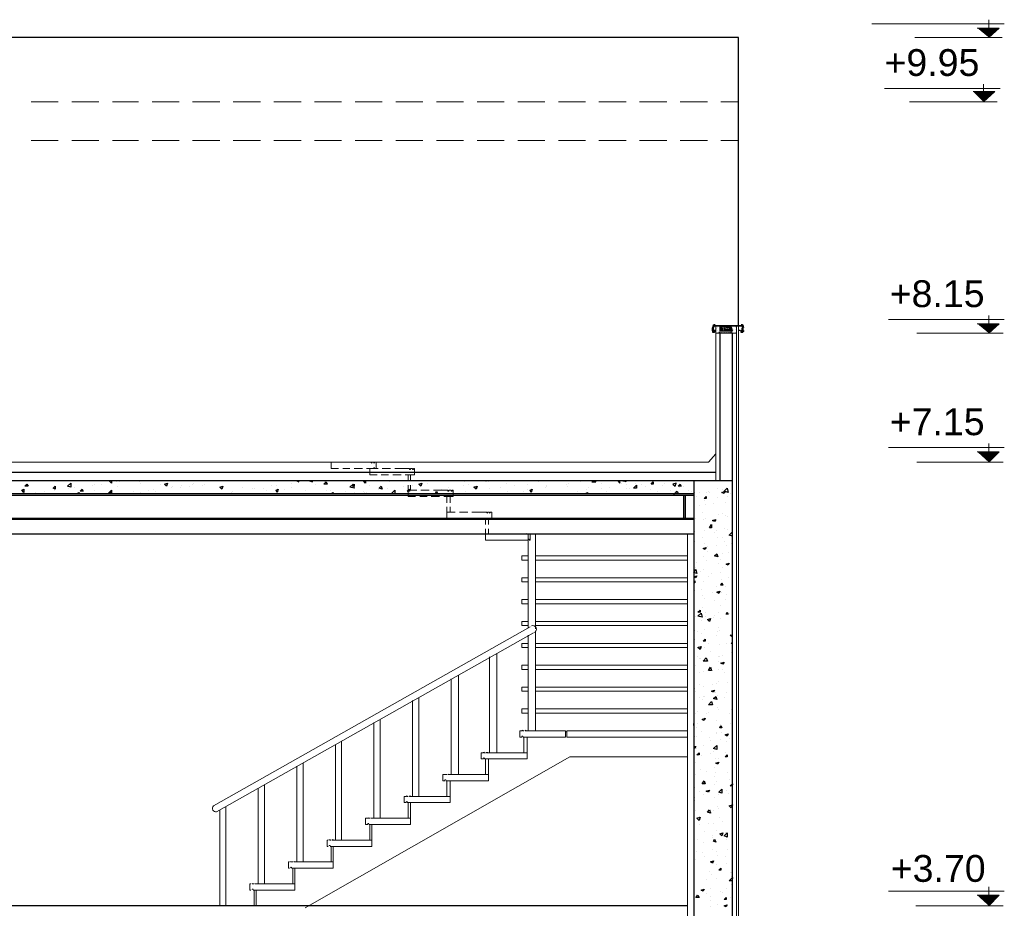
# Model space of a CAD drawing. Header units: metres. Extents: x 5.7 to 89.8, y 4 to 63.5.
# Tile 289 of 475: x 52.7 to 61.8, y 15.5 to 23.7. Entities that reach past the tile are written whole.
import ezdxf

# ---------------------------------------------------------------- set-up
doc = ezdxf.new("R2010")
doc.units = ezdxf.units.M
doc.header["$MEASUREMENT"] = 0
for name, color, linetype in [('PDF17_beam-A', 7, 'Continuous'), ('PDF17_boresh', 7, 'Continuous'), ('PDF17_furn', 7, 'Continuous'), ('PDF17_hatch', 7, 'Continuous'), ('PDF17_hatch-plan', 7, 'Continuous'), ('PDF17_kaff', 7, 'Continuous'), ('PDF17_khatchin', 7, 'Continuous'), ('PDF17_rahpelee', 7, 'Continuous'), ('PDF17_shear wall', 7, 'Continuous'), ('PDF17_Text', 7, 'Continuous'), ('PDF17_textt', 7, 'Continuous'), ('PDF17_wall', 7, 'Continuous')]:
    doc.layers.add(name, color=color, linetype=linetype)
doc.styles.add('PDF Arial', font='arial.ttf')

msp = doc.modelspace()

# ---------------------------------------------------------------- linework, layer by layer
at = {"layer": 'PDF17_beam-A', "lineweight": 25}
for points in [[(58.8884, 19.3362), (44.2682, 19.3362)], [(58.7921, 19.3362), (58.7921, 19.1244), (58.8017, 19.1244)], [(58.8113, 19.1244), (58.8113, 19.3362)], [(58.8884, 19.1244), (44.2682, 19.1244)], [(58.8884, 19.1147), (44.2682, 19.1147)]]:
    msp.add_lwpolyline(points, dxfattribs=at)
for points in [[(58.7054, 19.3555), (58.8884, 19.3555), (58.8884, 19.3362), (58.7054, 19.3362)], [(58.7054, 19.1244), (58.8884, 19.1244), (58.8884, 19.1147), (58.7054, 19.1147)]]:
    msp.add_lwpolyline(points, close=True, dxfattribs=at)
at = {"layer": 'PDF17_beam-A', "transparency": 33554559}
for points in [[(58.7054, 19.3362), (58.8884, 19.3362), (58.7054, 19.3555)], [(58.8884, 19.3362), (58.7054, 19.3555), (58.8884, 19.3555)], [(58.7921, 19.1244), (58.8113, 19.1244), (58.7921, 19.3362)], [(58.8113, 19.1244), (58.7921, 19.3362), (58.8113, 19.3362)], [(58.7054, 19.1147), (58.8884, 19.1147), (58.7054, 19.1244)], [(58.8884, 19.1147), (58.7054, 19.1244), (58.8884, 19.1244)]]:
    msp.add_solid(points, dxfattribs=at)
at = {"layer": 'PDF17_boresh', "lineweight": 25}
for points in [[(59.0906, 19.5481), (44.2682, 19.5481)], [(58.8884, 18.9799), (44.2682, 18.9799)], [(58.8306, 15.5415), (44.2682, 15.5415)]]:
    msp.add_lwpolyline(points, dxfattribs=at)
at = {"layer": 'PDF17_furn', "lineweight": 18}
for points in [[(57.357, 18.1131), (57.357, 18.9799)], [(57.4244, 18.1034), (57.4244, 18.9799)], [(57.357, 17.1596), (57.357, 18.0457)], [(57.4244, 17.1596), (57.4244, 18.0842)], [(57.0007, 16.9573), (57.0007, 17.8434)], [(57.0681, 16.9573), (57.0681, 17.8723)], [(56.7117, 16.7551), (56.7117, 17.67)], [(56.6443, 16.7551), (56.6443, 17.6411)], [(56.2879, 16.5528), (56.2879, 17.4389)], [(56.3457, 16.5528), (56.3457, 17.4678)], [(55.9316, 16.3506), (55.9316, 17.2366)], [(55.9894, 16.3506), (55.9894, 17.2655)], [(55.5752, 16.1483), (55.5752, 17.0344)], [(55.633, 16.1483), (55.633, 17.0633)], [(55.2767, 15.9461), (55.2767, 16.861)], [(55.2189, 15.9461), (55.2189, 16.8321)], [(54.9203, 15.7438), (54.9203, 16.6588)], [(54.8625, 15.7438), (54.8625, 16.6299)], [(54.5062, 15.5415), (54.5062, 16.4276)], [(54.564, 15.5415), (54.564, 16.4565)]]:
    msp.add_lwpolyline(points, dxfattribs=at)
msp.add_lwpolyline([(57.4052, 18.0649), (54.4774, 16.4087, -0.737535), (54.4484, 16.4661), (57.3763, 18.1227)], format="xyb", dxfattribs=at)
msp.add_arc((57.4003, 18.0986), 0.0337, 296.93302, 109.67126, dxfattribs=at)
at = {"layer": 'PDF17_hatch', "lineweight": 25}
for points in [[(52.6955, 19.394), (52.6955, 19.3651), (52.6762, 19.3844)], [(52.7244, 19.4422), (52.734, 19.4229), (52.7051, 19.4229)], [(52.9844, 19.4229), (52.9844, 19.394), (52.9652, 19.4037)], [(53.1289, 19.4133), (53.1, 19.4229), (53.1289, 19.4518)], [(53.2349, 19.394), (53.2445, 19.3748), (53.2156, 19.3748)], [(54.0246, 19.4518), (54.015, 19.4229), (53.9957, 19.4422)], [(54.5351, 19.4229), (54.5254, 19.394), (54.5062, 19.4133)], [(55.0455, 19.394), (55.0359, 19.3651), (55.0263, 19.3844)], [(55.4886, 19.4614), (55.4982, 19.4422), (55.4693, 19.4422)], [(55.7486, 19.4037), (55.7101, 19.4133), (55.739, 19.4422)], [(55.7486, 19.4422), (55.7486, 19.4229), (55.7293, 19.4229)], [(55.999, 19.4229), (56.0086, 19.394), (55.9797, 19.4037)], [(56.259, 19.394), (56.259, 19.3748), (56.2398, 19.3748)], [(56.3746, 19.4518), (56.365, 19.4229), (56.3457, 19.4422)], [(56.8851, 19.4229), (56.8754, 19.394), (56.8562, 19.4133)], [(57.3955, 19.394), (57.3859, 19.3651), (57.3763, 19.3844)], [(58.3587, 19.4037), (58.3298, 19.4037), (58.3587, 19.4326)], [(58.5128, 19.4614), (58.5128, 19.4422), (58.4935, 19.4422)], [(58.7246, 19.4518), (58.6957, 19.4422), (58.715, 19.4229)], [(58.7632, 19.4422), (58.7728, 19.4229), (58.7439, 19.4229)], [(59.1677, 19.3748), (59.1966, 19.4037), (59.2062, 19.3651)], [(53.5045, 19.3555), (53.4756, 19.3555), (53.5045, 19.3844)], [(53.4949, 19.3748), (53.4949, 19.3555), (53.4756, 19.3555)], [(56.5095, 19.3748), (56.5191, 19.3555), (56.4998, 19.3555)], [(59.0039, 19.3266), (59.0039, 19.3073), (58.9847, 19.3073)], [(59.1773, 19.3748), (59.1677, 19.3555), (59.1484, 19.3651)], [(59.0906, 19.1147), (59.081, 19.0955), (59.0617, 19.1051)], [(59.0521, 19.0666), (59.0521, 19.0377), (59.0328, 19.0377)], [(59.0039, 18.8547), (58.9943, 18.8354), (58.975, 18.845)], [(59.1003, 18.7969), (59.1099, 18.768), (59.081, 18.7776)], [(59.2158, 18.7102), (59.2062, 18.6909), (59.1869, 18.7006)], [(58.9173, 18.6139), (58.8884, 18.6235), (58.9076, 18.6524)], [(58.9173, 18.5946), (58.9076, 18.5754), (58.8884, 18.585)], [(59.1484, 18.5272), (59.158, 18.508), (59.1388, 18.508)], [(59.1291, 18.4502), (59.1195, 18.4309), (59.1003, 18.4405)], [(58.9462, 18.2768), (58.9462, 18.2575), (58.9269, 18.2575)], [(58.9654, 18.2094), (58.9269, 18.219), (58.9558, 18.2479)], [(59.1966, 18.2575), (59.2062, 18.2383), (59.1869, 18.2383)], [(59.0425, 18.1998), (59.0328, 18.1709), (59.0136, 18.1901)], [(58.9558, 17.9397), (58.9462, 17.9108), (58.9269, 17.9301)], [(58.9943, 18.0071), (58.9943, 17.9879), (58.975, 17.9879)], [(59.0136, 17.8049), (58.975, 17.8049), (59.0039, 17.8338)], [(59.1677, 17.7952), (59.158, 17.776), (59.1388, 17.7856)], [(59.0425, 17.7471), (59.0521, 17.7182), (59.0232, 17.7182)], [(59.081, 17.5352), (59.0714, 17.5159), (59.0521, 17.5256)], [(59.0906, 17.4774), (59.1003, 17.4485), (59.0714, 17.4582)], [(59.0617, 17.4004), (59.0232, 17.4004), (59.0521, 17.4293)], [(58.9943, 17.2752), (58.9847, 17.2559), (58.9654, 17.2655)], [(59.1388, 17.2077), (59.1484, 17.1885), (59.1291, 17.1885)], [(59.2062, 17.1307), (59.1966, 17.1114), (59.1773, 17.1211)], [(59.1003, 16.9862), (59.0714, 16.9959), (59.1003, 17.0248)], [(58.9365, 16.9573), (58.9365, 16.9381), (58.9173, 16.9381)], [(59.1966, 16.9381), (59.1966, 16.9188), (59.1773, 16.9188)], [(59.1195, 16.8707), (59.1099, 16.8514), (59.0906, 16.861)], [(58.9847, 16.6973), (58.9943, 16.6684), (58.9654, 16.6684)], [(59.0328, 16.6106), (59.0232, 16.5913), (59.0039, 16.601)], [(59.1484, 16.5817), (59.1195, 16.5913), (59.1484, 16.6202)], [(59.2447, 16.4758), (59.2351, 16.4469), (59.2158, 16.4661)], [(59.0328, 16.4276), (59.0425, 16.3987), (59.0136, 16.4084)], [(58.9462, 16.3602), (58.9365, 16.3313), (58.9173, 16.3506)], [(59.158, 16.2157), (59.1484, 16.1868), (59.1291, 16.2061)], [(59.1966, 16.1772), (59.1677, 16.1868), (59.1966, 16.2157)], [(59.081, 16.1579), (59.0906, 16.129), (59.0714, 16.1387)], [(59.0714, 15.9557), (59.0617, 15.9364), (59.0425, 15.9461)], [(59.1388, 15.8883), (59.1388, 15.869), (59.1195, 15.869)], [(58.9847, 15.6956), (58.975, 15.6764), (58.9558, 15.686)], [(58.9269, 15.6379), (58.9365, 15.6186), (58.9076, 15.6186)], [(59.1869, 15.6186), (59.1869, 15.5993), (59.1677, 15.5993)], [(59.1966, 15.5512), (59.1869, 15.5319), (59.1677, 15.5415)]]:
    msp.add_lwpolyline(points, close=True, dxfattribs=at)
for points in [[(52.9844, 19.394), (52.9844, 19.394)], [(53.1096, 19.4037), (53.1096, 19.4037)], [(53.1674, 19.4133), (53.1674, 19.4133)], [(53.3312, 19.4326), (53.3312, 19.4326)], [(53.3504, 19.4422), (53.3504, 19.4422)], [(53.389, 19.4711), (53.389, 19.4711)], [(53.4178, 19.4422), (53.4178, 19.4422)], [(53.5045, 19.4711), (53.5045, 19.4518), (53.4853, 19.4711), (53.4949, 19.4711)], [(53.5334, 19.4711), (53.5334, 19.4711)], [(53.5527, 19.4614), (53.5527, 19.4614)], [(53.5623, 19.4229), (53.5623, 19.4229)], [(53.5816, 19.4614), (53.5816, 19.4614)], [(53.7646, 19.4614), (53.7646, 19.4614)], [(53.7742, 19.4518), (53.7742, 19.4518)], [(53.8898, 19.394), (53.8898, 19.394)], [(53.9572, 19.4422), (53.9572, 19.4422)], [(54.0631, 19.4133), (54.0631, 19.4133)], [(54.0728, 19.4229), (54.0728, 19.4229)], [(54.1402, 19.4133), (54.1402, 19.4133)], [(54.1498, 19.4326), (54.1498, 19.4326)], [(54.2269, 19.4229), (54.2269, 19.4229)], [(54.2558, 19.4422), (54.2558, 19.4422)], [(54.2654, 19.4518), (54.2654, 19.4518)], [(54.3424, 19.4326), (54.3424, 19.4326)], [(54.3617, 19.4422), (54.3617, 19.4422)], [(54.5351, 19.4229), (54.5351, 19.4229)], [(54.5832, 19.4711), (54.5832, 19.4711)], [(54.7181, 19.4133), (54.7181, 19.4133)], [(54.8047, 19.4037), (54.8047, 19.4037)], [(54.824, 19.4037), (54.824, 19.4037)], [(54.9107, 19.4037), (54.9107, 19.4037)], [(54.9877, 19.4326), (54.9877, 19.4326)], [(55.0263, 19.4326), (55.0263, 19.4326)], [(55.0359, 19.394), (55.0359, 19.394)], [(55.1033, 19.394), (55.1033, 19.394)], [(55.1707, 19.4518), (55.1707, 19.4518)], [(55.1707, 19.4133), (55.1707, 19.4133)], [(55.2189, 19.4711), (55.2189, 19.4711)], [(55.2189, 19.4711), (55.2381, 19.4614), (55.2381, 19.4711)], [(55.3345, 19.4711), (55.3633, 19.4614), (55.3633, 19.4711)], [(55.3922, 19.4422), (55.3922, 19.4422)], [(55.4789, 19.4614), (55.4789, 19.4614)], [(55.7101, 19.4133), (55.7101, 19.4133)], [(55.8545, 19.4711), (55.8545, 19.4518), (55.8353, 19.4711), (55.8449, 19.4711)], [(55.8931, 19.4326), (55.8931, 19.4326)], [(55.9701, 19.394), (55.9701, 19.394)], [(56.0568, 19.4037), (56.0568, 19.4037)], [(56.0761, 19.4614), (56.0761, 19.4614)], [(56.2013, 19.4229), (56.2013, 19.4229)], [(56.259, 19.4326), (56.259, 19.4326)], [(56.2879, 19.4326), (56.2879, 19.4326)], [(56.4228, 19.4518), (56.4228, 19.4518)], [(56.5576, 19.394), (56.5576, 19.394)], [(56.625, 19.4133), (56.625, 19.4133)], [(56.7599, 19.4326), (56.7599, 19.4326)], [(56.7695, 19.4614), (56.7695, 19.4614)], [(56.808, 19.4422), (56.808, 19.4422)], [(56.9621, 19.4614), (56.9621, 19.4614)], [(56.9718, 19.4614), (56.9718, 19.4614)], [(56.991, 19.4614), (56.991, 19.4614)], [(57.0007, 19.4037), (57.0007, 19.4037)], [(57.097, 19.4133), (57.097, 19.4133)], [(57.1548, 19.4518), (57.1548, 19.4518)], [(57.2318, 19.4326), (57.2318, 19.4326)], [(57.3474, 19.4422), (57.3474, 19.4422)], [(57.3474, 19.394), (57.3474, 19.394)], [(57.4533, 19.4614), (57.4533, 19.4614)], [(57.5207, 19.4133), (57.5207, 19.4133)], [(57.5304, 19.4326), (57.5304, 19.4326)], [(57.5304, 19.4229), (57.5304, 19.4229)], [(57.7134, 19.4422), (57.7134, 19.4422)], [(57.723, 19.4229), (57.723, 19.4229)], [(57.7326, 19.4518), (57.7326, 19.4518)], [(57.8386, 19.4614), (57.8386, 19.4614)], [(57.8964, 19.394), (57.8964, 19.394)], [(57.9156, 19.4133), (57.9156, 19.4133)], [(57.9445, 19.4614), (57.983, 19.4614), (57.983, 19.4711)], [(57.9541, 19.4614), (57.9541, 19.4711)], [(58.0312, 19.4518), (58.0312, 19.4518)], [(58.0312, 19.4037), (58.0312, 19.4037)], [(58.1082, 19.4133), (58.1082, 19.4133)], [(58.1853, 19.4711), (58.1853, 19.4711)], [(58.1853, 19.4711), (58.2046, 19.4518), (58.2046, 19.4711)], [(58.2238, 19.4518), (58.2238, 19.4518)], [(58.2527, 19.4711), (58.2623, 19.4614), (58.2334, 19.4711), (58.2431, 19.4711)], [(58.2623, 19.4422), (58.2623, 19.4422)], [(58.2623, 19.4037), (58.2623, 19.4037)], [(58.2912, 19.4037), (58.2912, 19.4037)], [(58.349, 19.4518), (58.349, 19.4518)], [(58.4068, 19.4422), (58.4068, 19.4422)], [(58.4453, 19.4229), (58.4453, 19.4229)], [(58.4839, 19.4711), (58.4839, 19.4711)], [(58.4839, 19.394), (58.4839, 19.394)], [(58.5994, 19.4326), (58.5994, 19.4326)], [(58.6187, 19.4518), (58.6187, 19.4518)], [(58.7535, 19.4133), (58.7535, 19.4133)], [(58.7921, 19.4229), (58.7921, 19.4229)], [(59.1099, 19.4037), (59.1099, 19.4037)], [(59.158, 19.394), (59.158, 19.394)], [(52.8014, 19.3651), (52.8014, 19.3651)], [(52.8881, 19.3748), (52.8881, 19.3748)], [(52.9748, 19.3844), (52.9748, 19.3844)], [(53.1385, 19.3555), (53.1385, 19.3555)], [(53.1867, 19.3555), (53.206, 19.3651), (53.206, 19.3555)], [(53.1867, 19.3555), (53.1867, 19.3555)], [(53.3504, 19.3844), (53.3504, 19.3844)], [(53.7068, 19.3748), (53.7068, 19.3748)], [(53.7453, 19.3555), (53.7453, 19.3555)], [(53.7453, 19.3555), (53.7453, 19.3555)], [(53.7742, 19.3651), (53.7742, 19.3651)], [(53.8512, 19.3844), (53.8512, 19.3844)], [(53.909, 19.3748), (53.909, 19.3748)], [(54.4388, 19.3555), (54.4388, 19.3555)], [(54.6121, 19.3651), (54.6121, 19.3651)], [(54.6217, 19.3748), (54.6217, 19.3748)], [(54.7181, 19.3555), (54.7181, 19.3555)], [(54.9396, 19.3844), (54.9396, 19.3844)], [(55.2959, 19.3844), (55.2959, 19.3844)], [(55.3441, 19.3555), (55.3441, 19.3555)], [(55.4886, 19.3844), (55.4886, 19.3844)], [(55.5271, 19.3844), (55.5271, 19.3844)], [(55.5367, 19.3555), (55.556, 19.3651), (55.556, 19.3555)], [(55.5367, 19.3555), (55.5367, 19.3555)], [(55.6715, 19.3748), (55.6715, 19.3748)], [(55.7486, 19.3651), (55.7486, 19.3651)], [(55.8353, 19.3748), (55.8353, 19.3748)], [(55.8449, 19.3651), (55.8449, 19.3651)], [(55.8642, 19.3651), (55.8642, 19.3651)], [(56.0568, 19.3555), (56.0568, 19.3555)], [(56.105, 19.3555), (56.0953, 19.3555), (56.1242, 19.3844), (56.1242, 19.3555)], [(56.259, 19.3651), (56.259, 19.3651)], [(56.3457, 19.3555), (56.3457, 19.3555)], [(56.442, 19.3844), (56.442, 19.3844)], [(56.6443, 19.3555), (56.6443, 19.3555)], [(56.7695, 19.3555), (56.7695, 19.3555)], [(56.7695, 19.3555), (56.7695, 19.3555)], [(56.7791, 19.3748), (56.7791, 19.3748)], [(57.1644, 19.3748), (57.1644, 19.3748)], [(57.3185, 19.3748), (57.3185, 19.3748)], [(57.8097, 19.3748), (57.8097, 19.3748)], [(57.8867, 19.3555), (57.906, 19.3651), (57.906, 19.3555)], [(57.8867, 19.3555), (57.8867, 19.3555)], [(57.8964, 19.3555), (57.8964, 19.3555)], [(58.0793, 19.3748), (58.0793, 19.3748)], [(58.5513, 19.3748), (58.5513, 19.3748)], [(58.6187, 19.3555), (58.6187, 19.3555)], [(58.6765, 19.3844), (58.6765, 19.3844)], [(58.7054, 19.3651), (58.7054, 19.3651)], [(58.715, 19.3555), (58.7343, 19.3748), (58.7439, 19.3555)], [(58.8017, 19.3555), (58.8017, 19.3555)], [(58.8402, 19.3844), (58.8402, 19.3844)], [(58.8691, 19.3748), (58.8691, 19.3748)], [(58.898, 19.3651), (58.898, 19.3651)], [(58.9173, 19.3266), (58.9173, 19.3266)], [(58.9365, 19.3651), (58.9365, 19.3651)], [(59.0039, 19.3651), (59.0039, 19.3651)], [(59.0232, 19.3748), (59.0232, 19.3748)], [(59.0328, 19.3651), (59.0328, 19.3651)], [(59.1099, 19.317), (59.1099, 19.317)], [(59.1773, 19.3844), (59.1773, 19.3844)], [(59.1966, 19.3266), (59.1966, 19.3266)], [(59.2255, 19.3555), (59.2255, 19.3555)], [(58.9365, 19.2399), (58.9365, 19.2399)], [(58.9847, 19.2881), (58.9847, 19.2881)], [(58.9943, 19.2496), (58.9943, 19.2496)], [(59.0714, 19.2592), (59.0714, 19.2592)], [(59.1773, 19.2688), (59.1773, 19.2688)], [(59.2447, 19.2881), (59.2447, 19.2881)], [(59.2447, 19.2881), (59.2447, 19.2881)], [(58.9076, 19.1244), (58.9076, 19.1244)], [(58.9654, 19.1821), (58.9654, 19.1821)], [(58.975, 19.1147), (58.975, 19.1147)], [(58.9943, 19.1244), (58.9943, 19.1244)], [(59.1195, 19.1629), (59.1195, 19.1629)], [(59.158, 19.1725), (59.158, 19.1725)], [(59.1773, 19.1532), (59.1773, 19.1532)], [(59.1966, 19.1436), (59.1966, 19.1436)], [(59.1677, 19.028), (59.1677, 19.028)], [(58.898, 18.9991), (58.898, 18.9991)], [(58.9654, 18.951), (58.9654, 18.951)], [(58.9847, 19.0088), (58.9847, 19.0088)], [(59.081, 18.9895), (59.081, 18.9895)], [(59.1003, 19.0088), (59.1003, 19.0088)], [(59.1099, 18.951), (59.1099, 18.951)], [(59.158, 18.951), (59.158, 18.951)], [(59.1966, 19.0184), (59.1966, 19.0184)], [(59.2447, 18.9606), (59.2158, 18.9703), (59.2447, 18.9991)], [(58.898, 18.9125), (58.898, 18.9125)], [(58.9847, 18.8932), (58.9847, 18.8932)], [(59.0136, 18.8643), (59.0136, 18.8643)], [(59.1003, 18.8739), (59.1003, 18.8739)], [(59.1677, 18.9125), (59.1677, 18.9125)], [(59.1869, 18.8739), (59.1869, 18.8739)], [(59.2351, 18.8932), (59.2351, 18.8932)], [(58.975, 18.768), (58.975, 18.768)], [(58.9847, 18.8354), (58.9847, 18.8354)], [(59.0136, 18.8162), (59.0136, 18.8162)], [(59.158, 18.7969), (59.158, 18.7969)], [(59.2062, 18.8065), (59.2062, 18.8065)], [(58.9076, 18.6717), (58.9076, 18.6717)], [(58.9173, 18.7198), (58.9173, 18.7198)], [(59.0039, 18.7391), (59.0039, 18.7391)], [(59.1195, 18.7102), (59.1195, 18.7102)], [(59.1388, 18.7487), (59.1388, 18.7487)], [(59.158, 18.6717), (59.158, 18.6717)], [(58.9173, 18.5946), (58.9173, 18.5946)], [(58.9462, 18.6332), (58.9462, 18.6332)], [(58.975, 18.6524), (58.975, 18.6524)], [(59.0232, 18.585), (59.0232, 18.585)], [(59.0521, 18.6139), (59.0521, 18.6139)], [(59.1388, 18.6235), (59.1388, 18.6235)], [(59.2062, 18.5754), (59.2062, 18.5754)], [(58.8884, 18.5368), (58.898, 18.5465), (58.898, 18.5272), (58.8884, 18.5272)], [(58.975, 18.5368), (58.975, 18.5368)], [(59.1003, 18.4983), (59.1003, 18.4983)], [(59.1484, 18.5561), (59.1484, 18.5561)], [(59.1773, 18.4983), (59.1773, 18.4983)], [(58.898, 18.4598), (58.898, 18.4598)], [(58.9558, 18.4694), (58.9558, 18.4694)], [(58.9654, 18.4116), (58.9654, 18.4116)], [(59.0617, 18.4405), (59.0617, 18.4405)], [(59.1484, 18.4405), (59.1484, 18.4405)], [(59.1869, 18.4213), (59.1869, 18.4213)], [(58.9654, 18.2961), (58.9654, 18.2961)], [(58.9847, 18.3828), (58.9847, 18.3828)], [(59.081, 18.3635), (59.081, 18.3635)], [(59.1388, 18.3153), (59.1388, 18.3153)], [(59.1773, 18.3731), (59.1773, 18.3731)], [(58.9076, 18.219), (58.9076, 18.219)], [(58.9943, 18.2575), (58.9943, 18.2575)], [(58.9943, 18.219), (58.9943, 18.219)], [(59.0714, 18.2094), (59.0714, 18.2094)], [(59.081, 18.2287), (59.081, 18.2287)], [(59.1195, 18.2575), (59.1195, 18.2575)], [(59.1869, 18.2479), (59.1869, 18.2479)], [(59.2158, 18.2479), (59.2158, 18.2479)], [(58.9558, 18.1805), (58.9558, 18.1805)], [(59.1195, 18.1131), (59.1195, 18.1131)], [(59.1388, 18.1998), (59.1388, 18.1998)], [(58.898, 18.0842), (58.898, 18.0842)], [(58.9269, 18.0746), (58.9269, 18.0746)], [(58.9558, 18.0553), (58.9558, 18.0553)], [(58.9847, 18.0938), (58.9847, 18.0938)], [(59.1003, 18.0457), (59.1003, 18.0457)], [(59.1099, 18.0746), (59.1099, 18.0746)], [(59.1291, 18.0842), (59.1291, 18.0842)], [(59.2447, 18.0264), (59.2255, 18.0457), (59.2447, 18.0457)], [(58.8884, 17.9493), (58.8884, 17.9493)], [(58.898, 18.0071), (58.898, 18.0071)], [(58.9462, 17.9397), (58.9462, 17.9397)], [(58.9847, 17.9301), (58.9847, 17.9301)], [(59.0232, 17.9686), (59.0232, 17.9686)], [(59.1291, 17.959), (59.1291, 17.959)], [(59.1869, 17.9686), (59.1869, 17.9686)], [(59.2447, 17.9686), (59.2351, 17.9686), (59.2447, 17.9782)], [(58.9269, 17.8434), (58.9269, 17.8434)], [(59.0425, 17.8916), (59.0425, 17.8916)], [(59.1195, 17.8434), (59.1195, 17.8434)], [(59.1291, 17.8434), (59.1291, 17.8434)], [(59.158, 17.853), (59.158, 17.853)], [(59.2351, 17.8819), (59.2351, 17.8819)], [(58.9076, 17.7664), (58.9076, 17.7664)], [(58.9365, 17.8241), (58.9365, 17.8241)], [(58.9462, 17.8241), (58.9462, 17.8241)], [(59.1195, 17.8049), (59.1195, 17.8049)], [(58.9365, 17.6989), (58.9365, 17.6989)], [(58.975, 17.7086), (58.975, 17.7086)], [(59.0617, 17.7182), (59.0617, 17.7182)], [(59.1195, 17.7278), (59.1195, 17.7278)], [(59.158, 17.7278), (59.158, 17.7278)], [(59.1677, 17.6989), (59.1677, 17.6989)], [(58.9365, 17.5834), (58.9365, 17.5834)], [(58.975, 17.5737), (58.975, 17.5737)], [(59.0617, 17.5834), (59.0617, 17.5834)], [(59.1003, 17.593), (59.1003, 17.593)], [(59.1195, 17.6123), (59.1195, 17.6123)], [(59.1966, 17.6026), (59.1966, 17.6026)], [(58.898, 17.5545), (58.898, 17.5545)], [(58.9076, 17.5256), (58.9076, 17.5256)], [(58.975, 17.4774), (58.975, 17.4774)], [(58.9847, 17.4774), (58.9847, 17.4774)], [(59.0906, 17.5159), (59.0906, 17.5159)], [(59.1099, 17.487), (59.1099, 17.487)], [(59.1869, 17.5159), (59.1869, 17.5159)], [(58.9365, 17.4678), (58.9365, 17.4678)], [(58.9654, 17.4485), (58.9654, 17.4485)], [(59.1003, 17.4678), (59.1003, 17.4678)], [(59.1677, 17.4678), (59.1677, 17.4678)], [(58.9076, 17.3233), (58.9076, 17.3233)], [(58.9269, 17.3426), (58.9269, 17.3426)], [(59.0039, 17.3233), (59.0039, 17.3233)], [(59.0232, 17.3329), (59.0232, 17.3329)], [(59.1099, 17.3715), (59.1099, 17.3715)], [(59.1195, 17.3522), (59.1195, 17.3522)], [(59.2158, 17.3233), (59.2158, 17.3233)], [(59.2351, 17.3522), (59.2351, 17.3522)], [(58.8884, 17.2077), (58.8884, 17.227)], [(58.8884, 17.2077), (58.8884, 17.2077)], [(58.9269, 17.227), (58.9269, 17.227)], [(59.1003, 17.2559), (59.1003, 17.2559)], [(59.1388, 17.2174), (59.1388, 17.2174)], [(59.2255, 17.227), (59.2255, 17.227)], [(58.898, 17.1114), (58.898, 17.1114)], [(58.9173, 17.1885), (58.9173, 17.1885)], [(58.9173, 17.1114), (58.9173, 17.1114)], [(58.9558, 17.15), (58.9558, 17.15)], [(59.1003, 17.1403), (59.1003, 17.1403)], [(59.1003, 17.1307), (59.1003, 17.1307)], [(59.1484, 17.1403), (59.1484, 17.1403)], [(58.975, 17.0248), (58.975, 17.0248)], [(59.0328, 17.1018), (59.0328, 17.1018)], [(59.0425, 17.0729), (59.0425, 17.0729)], [(59.1388, 17.0825), (59.1388, 17.0825)], [(59.1869, 17.0633), (59.1869, 17.0633)], [(59.2158, 17.0922), (59.2158, 17.0922)], [(58.8884, 17.0151), (58.9076, 17.0151), (58.898, 16.9959), (58.8884, 17.0055)], [(58.9173, 16.9959), (58.9173, 16.9959)], [(59.0425, 16.9477), (59.0425, 16.9477)], [(59.0714, 16.967), (59.0714, 16.967)], [(59.0906, 17.0151), (59.0906, 17.0151)], [(59.1773, 16.9573), (59.1773, 16.9573)], [(58.9076, 16.8707), (58.9076, 16.8707)], [(58.9076, 16.8707), (58.9076, 16.8707)], [(58.9558, 16.9284), (58.9558, 16.9284)], [(59.0906, 16.8995), (59.0906, 16.8995)], [(59.1195, 16.8995), (59.1195, 16.8995)], [(58.9076, 16.7551), (58.9076, 16.7551)], [(58.9462, 16.8032), (58.9462, 16.8032)], [(59.0039, 16.784), (59.0039, 16.784)], [(59.081, 16.8225), (59.081, 16.8225)], [(59.0906, 16.7743), (59.0906, 16.7743)], [(59.1966, 16.7743), (59.1966, 16.7743)], [(58.8884, 16.7454), (58.8884, 16.7454)], [(58.8884, 16.6588), (58.8884, 16.6588)], [(58.9847, 16.678), (58.9847, 16.678)], [(59.081, 16.7358), (59.081, 16.7358)], [(59.081, 16.6588), (59.081, 16.6588)], [(59.1003, 16.6877), (59.1003, 16.6877)], [(59.2158, 16.7069), (59.2158, 16.7069)], [(59.2447, 16.6491), (59.2255, 16.6491), (59.2447, 16.6684), (59.2447, 16.6588)], [(58.898, 16.6395), (58.898, 16.6395)], [(58.9365, 16.601), (58.9365, 16.601)], [(58.975, 16.5721), (58.975, 16.5721)], [(59.1195, 16.5913), (59.1195, 16.5913)], [(59.1195, 16.5721), (59.1195, 16.5721)], [(59.1869, 16.6106), (59.1869, 16.6106)], [(59.2062, 16.5817), (59.2062, 16.5817)], [(58.898, 16.5432), (58.898, 16.5432)], [(58.898, 16.5143), (58.898, 16.5143)], [(59.081, 16.5432), (59.081, 16.5432)], [(58.8884, 16.3987), (58.8884, 16.3987)], [(58.9076, 16.418), (58.9076, 16.418)], [(59.0232, 16.4276), (59.0232, 16.4276)], [(59.0521, 16.4084), (59.0521, 16.4084)], [(59.0714, 16.418), (59.0714, 16.418)], [(59.1099, 16.4565), (59.1099, 16.4565)], [(59.1195, 16.4372), (59.1195, 16.4372)], [(59.2447, 16.3987), (59.2447, 16.3987)], [(58.9365, 16.3698), (58.9365, 16.3698)], [(58.9365, 16.2928), (58.9365, 16.2928)], [(59.0232, 16.3024), (59.0232, 16.3024)], [(59.0714, 16.3024), (59.0714, 16.3024)], [(59.1291, 16.3602), (59.1291, 16.3602)], [(59.158, 16.3217), (59.158, 16.3217)], [(58.8884, 16.2831), (58.8884, 16.2831)], [(58.8884, 16.2061), (58.8884, 16.2061)], [(58.9847, 16.2254), (58.9847, 16.2254)], [(59.1003, 16.235), (59.1003, 16.235)], [(59.1773, 16.2157), (59.1773, 16.2157)], [(58.9269, 16.1579), (58.9269, 16.1579)], [(58.975, 16.129), (58.975, 16.129)], [(59.0617, 16.1868), (59.0617, 16.1868)], [(59.0617, 16.1772), (59.0617, 16.1772)], [(59.1869, 16.1579), (59.1869, 16.1579)], [(58.9173, 16.0424), (58.9173, 16.0424)], [(58.9654, 16.0327), (58.9654, 16.0327)], [(59.0617, 16.0616), (59.0617, 16.0616)], [(59.1003, 16.0424), (59.1003, 16.0424)], [(59.1966, 16.0616), (59.1966, 16.0616)], [(58.9076, 15.9653), (58.9076, 15.9653)], [(58.9847, 15.9942), (58.9847, 15.9942)], [(59.0521, 15.9461), (59.0521, 15.9461)], [(59.1099, 16.0038), (59.1099, 16.0038)], [(59.1773, 15.9942), (59.1773, 15.9942)], [(59.1869, 15.9364), (59.1869, 15.9364)], [(59.2447, 15.975), (59.2447, 15.975)], [(59.0328, 15.8594), (59.0328, 15.8594)], [(59.1003, 15.9268), (59.1003, 15.9268)], [(59.2255, 15.8497), (59.2255, 15.8497)], [(59.2351, 15.8497), (59.2351, 15.8497)], [(58.8884, 15.7534), (58.8884, 15.7534)], [(59.0039, 15.7823), (59.0039, 15.7823)], [(59.0521, 15.8305), (59.0521, 15.8305)], [(59.1003, 15.792), (59.1003, 15.792)], [(59.1003, 15.792), (59.1003, 15.792)], [(59.2447, 15.7727), (59.2158, 15.7727), (59.2447, 15.8016), (59.2447, 15.792)], [(59.2351, 15.8112), (59.2351, 15.8112)], [(58.9654, 15.6764), (58.9654, 15.6764)], [(58.975, 15.6764), (58.975, 15.6764)], [(59.0039, 15.6571), (59.0039, 15.6571)], [(59.0425, 15.7053), (59.0425, 15.7053)], [(59.1388, 15.6764), (59.1388, 15.6764)], [(59.158, 15.6668), (59.158, 15.6668)], [(59.1869, 15.7053), (59.1869, 15.7053)], [(59.2351, 15.7342), (59.2351, 15.7342)], [(58.9173, 15.6475), (58.9173, 15.6475)], [(59.0425, 15.6282), (59.0425, 15.6282)], [(59.0425, 15.5897), (59.0425, 15.5897)], [(59.2255, 15.6186), (59.2255, 15.6186)], [(59.2255, 15.6186), (59.2255, 15.6186)], [(59.0425, 15.5319), (59.0425, 15.5319)], [(59.1099, 15.5512), (59.1099, 15.5512)]]:
    msp.add_lwpolyline(points, dxfattribs=at)
at = {"layer": 'PDF17_hatch-plan', "lineweight": 18}
for points in [[(59.0617, 20.8869), (59.0617, 20.8869)], [(59.0617, 20.858), (59.0617, 20.858)], [(59.0617, 20.8483), (59.0617, 20.8483)], [(59.1003, 20.8772), (59.1003, 20.8772)], [(59.1099, 20.8869), (59.1099, 20.8869)], [(59.1099, 20.858), (59.1099, 20.858)], [(59.1099, 20.8483), (59.1099, 20.8483)], [(59.1291, 20.8965), (59.1291, 20.8965)], [(59.1291, 20.858), (59.1291, 20.8965)], [(59.1291, 20.8869), (59.1291, 20.8869)], [(59.1291, 20.8772), (59.1291, 20.8772)], [(59.1291, 20.8483), (59.1291, 20.8483)], [(59.1388, 20.8772), (59.1388, 20.858), (59.1388, 20.8772), (59.1388, 20.8869), (59.1388, 20.8965)], [(59.1484, 20.8965), (59.1484, 20.8965)], [(59.1484, 20.858), (59.1484, 20.8965)], [(59.1484, 20.8483), (59.1484, 20.8483)], [(59.158, 20.8965), (59.158, 20.8965)], [(59.158, 20.858), (59.158, 20.8772), (59.158, 20.8869)], [(59.1677, 20.9061), (59.1677, 20.9061)], [(59.1677, 20.8772), (59.1677, 20.858), (59.1677, 20.8965), (59.1677, 20.8869)], [(59.1677, 20.858), (59.1677, 20.858)], [(59.1677, 20.8483), (59.1677, 20.8483)], [(59.1773, 20.8965), (59.1773, 20.8965)], [(59.1773, 20.858), (59.1773, 20.8772), (59.1773, 20.8869)], [(59.1869, 20.8869), (59.1869, 20.8965)], [(59.1869, 20.858), (59.1869, 20.8772)], [(59.1869, 20.858), (59.1869, 20.858)], [(59.1869, 20.858), (59.1869, 20.858)], [(59.1869, 20.858), (59.1869, 20.858)], [(59.1869, 20.8483), (59.1869, 20.8483)], [(59.1966, 20.9061), (59.1966, 20.9061)], [(59.1966, 20.8869), (59.1966, 20.8772), (59.1966, 20.858), (59.1966, 20.8965)], [(59.2062, 20.8869), (59.2062, 20.8965)], [(59.2062, 20.858), (59.2062, 20.8772)], [(59.2062, 20.8483), (59.2062, 20.8483)], [(59.2158, 20.8965), (59.2158, 20.8965)], [(59.2158, 20.858), (59.2158, 20.8965)], [(59.2158, 20.8483), (59.2158, 20.8483)], [(59.2255, 20.9061), (59.2255, 20.9061)], [(59.2255, 20.9061), (59.2255, 20.9061)], [(59.2255, 20.9061), (59.2255, 20.9061)], [(59.2255, 20.8772), (59.2255, 20.858), (59.2255, 20.8772), (59.2255, 20.8869), (59.2255, 20.8965)], [(59.2255, 20.858), (59.2255, 20.858)], [(59.2255, 20.8483), (59.2255, 20.8483)], [(59.2351, 20.858), (59.2351, 20.8965)], [(59.2351, 20.8483), (59.2351, 20.8483)], [(59.2447, 20.8869), (59.2447, 20.8869)], [(59.2447, 20.8869), (59.2447, 20.8869)], [(59.2447, 20.8869), (59.2447, 20.8869)], [(59.2447, 20.8772), (59.2447, 20.8772)], [(59.2544, 20.9061), (59.2544, 20.9061)], [(59.2544, 20.8676), (59.2544, 20.8676)], [(59.2544, 20.858), (59.2544, 20.858)], [(59.2544, 20.858), (59.2544, 20.858)], [(59.2736, 20.8965), (59.2736, 20.8965)], [(59.2736, 20.8869), (59.2736, 20.8869)], [(59.2736, 20.8869), (59.2736, 20.8869)], [(59.2736, 20.8676), (59.2736, 20.8676)], [(59.2736, 20.8483), (59.2736, 20.8483)], [(59.2832, 20.9061), (59.2832, 20.9061)], [(59.2832, 20.9061), (59.2832, 20.9061)], [(59.3314, 20.8965), (59.3314, 20.8965)], [(59.3314, 20.8965), (59.3314, 20.8965)], [(59.3314, 20.8965), (59.3314, 20.8965)], [(59.1195, 20.8387), (59.1195, 20.8387)], [(59.1388, 20.8387), (59.1388, 20.8387)], [(59.1773, 20.8387), (59.1773, 20.8387)], [(59.2255, 20.8387), (59.2255, 20.8387)], [(59.2351, 20.8387), (59.2351, 20.8387)], [(59.264, 20.8387), (59.264, 20.8387)]]:
    msp.add_lwpolyline(points, dxfattribs=at)
for points in [[(59.1291, 20.8483), (59.1291, 20.8387), (59.1195, 20.8483)], [(59.1484, 20.8965), (59.1388, 20.8965)], [(59.2351, 20.858), (59.2351, 20.8483)], [(59.2351, 20.8387), (59.2255, 20.8387)]]:
    msp.add_lwpolyline(points, close=True, dxfattribs=at)
at = {"layer": 'PDF17_kaff', "lineweight": 20}
for points in [[(59.0906, 20.9061), (59.0906, 19.4711)], [(59.2832, 10.9378), (59.2832, 20.9061), (59.3025, 20.9061), (59.3025, 10.9378)], [(59.1291, 20.8387), (59.0906, 20.8387)], [(59.2832, 20.8387), (59.2447, 20.8387)], [(59.0906, 19.7215), (59.0232, 19.6444), (44.403, 19.6444), (44.3067, 19.7407)], [(58.8306, 18.9799), (58.8306, 15.426)]]:
    msp.add_lwpolyline(points, dxfattribs=at)
at = {"layer": 'PDF17_kaff', "lineweight": 30}
msp.add_lwpolyline([(58.8884, 19.4711), (44.1526, 19.4711), (44.1526, 19.3555), (58.8884, 19.3555)], dxfattribs=at)
at = {"layer": 'PDF17_khatchin', "lineweight": 18}
for points in [[(53.0133, 22.9768), (52.7629, 22.9768)], [(53.389, 22.9768), (53.1385, 22.9768)], [(53.7549, 22.9768), (53.5142, 22.9768)], [(54.1306, 22.9768), (53.8801, 22.9768)], [(54.5062, 22.9768), (54.2558, 22.9768)], [(54.8818, 22.9768), (54.6314, 22.9768)], [(55.2574, 22.9768), (55.007, 22.9768)], [(55.633, 22.9768), (55.3826, 22.9768)], [(56.0086, 22.9768), (55.7582, 22.9768)], [(56.3843, 22.9768), (56.1338, 22.9768)], [(56.7599, 22.9768), (56.5095, 22.9768)], [(57.1355, 22.9768), (56.8851, 22.9768)], [(57.5111, 22.9768), (57.2607, 22.9768)], [(57.8867, 22.9768), (57.6363, 22.9768)], [(58.2623, 22.9768), (58.0119, 22.9768)], [(58.638, 22.9768), (58.3875, 22.9768)], [(59.0136, 22.9768), (58.7632, 22.9768)], [(59.3025, 22.9768), (59.1388, 22.9768)], [(53.0133, 22.6205), (52.7629, 22.6205)], [(53.389, 22.6205), (53.1385, 22.6205)], [(53.7549, 22.6205), (53.5142, 22.6205)], [(54.1306, 22.6205), (53.8801, 22.6205)], [(54.5062, 22.6205), (54.2558, 22.6205)], [(54.8818, 22.6205), (54.6314, 22.6205)], [(55.2574, 22.6205), (55.007, 22.6205)], [(55.633, 22.6205), (55.3826, 22.6205)], [(56.0086, 22.6205), (55.7582, 22.6205)], [(56.3843, 22.6205), (56.1338, 22.6205)], [(56.7599, 22.6205), (56.5095, 22.6205)], [(57.1355, 22.6205), (56.8851, 22.6205)], [(57.5111, 22.6205), (57.2607, 22.6205)], [(57.8867, 22.6205), (57.6363, 22.6205)], [(58.2623, 22.6205), (58.0119, 22.6205)], [(58.638, 22.6205), (58.3875, 22.6205)], [(59.0136, 22.6205), (58.7632, 22.6205)], [(59.3025, 22.6205), (59.1388, 22.6205)], [(55.6041, 19.5867), (55.5367, 19.5867), (55.5367, 19.6444), (55.6138, 19.6444)], [(55.7101, 19.5867), (55.6427, 19.5867)], [(55.6523, 19.6444), (55.7293, 19.6444)], [(55.8256, 19.5867), (55.7486, 19.5867)], [(55.7679, 19.6444), (55.8449, 19.6444), (55.9027, 19.6444), (55.9123, 19.6348), (55.9123, 19.6444), (55.9316, 19.6444), (55.9316, 19.6348), (55.9412, 19.6444), (55.9509, 19.6444), (55.9509, 19.5867), (55.9412, 19.5867), (55.9316, 19.5963), (55.9316, 19.5867), (55.8642, 19.5867)], [(56.2494, 19.4711), (56.2494, 19.5289), (56.2687, 19.5289), (56.2687, 19.4711)], [(56.2687, 19.4326), (56.2687, 19.3844), (56.2494, 19.3844), (56.2494, 19.4326)], [(56.6058, 19.2688), (56.6058, 19.3266), (56.6347, 19.3266), (56.6347, 19.2688)], [(56.6347, 19.2303), (56.6347, 19.1821), (56.6058, 19.1821), (56.6058, 19.2303)], [(56.6732, 19.1244), (56.6058, 19.1244), (56.6058, 19.1821), (56.6828, 19.1821)], [(56.7791, 19.1244), (56.7117, 19.1244)], [(56.7213, 19.1821), (56.7984, 19.1821)], [(56.8947, 19.1244), (56.8177, 19.1244)], [(56.8369, 19.1821), (56.914, 19.1821), (56.9718, 19.1821), (56.9814, 19.1725), (56.9814, 19.1821), (57.0007, 19.1821), (57.0007, 19.1725), (57.0103, 19.1821), (57.0199, 19.1821), (57.0199, 19.1244), (57.0103, 19.1244), (57.0007, 19.1244), (56.9332, 19.1244)], [(56.9621, 19.0666), (56.9621, 19.1244), (56.991, 19.1244), (56.991, 19.0666)], [(56.991, 19.028), (56.991, 18.9799), (56.9621, 18.9799), (56.9621, 19.028)], [(55.1996, 15.686), (55.1996, 15.686)]]:
    msp.add_lwpolyline(points, dxfattribs=at)
for points in [[(55.9701, 19.5867), (55.8931, 19.5867), (55.8931, 19.5289), (55.9605, 19.5289), (55.8931, 19.5289), (55.8931, 19.5867)], [(56.0857, 19.5867), (56.0086, 19.5867)], [(56.2013, 19.5867), (56.1242, 19.5867), (56.2013, 19.5867), (56.259, 19.5867), (56.259, 19.577), (56.2687, 19.577), (56.2687, 19.5867), (56.2879, 19.5867), (56.2879, 19.577), (56.2976, 19.577), (56.2976, 19.5867), (56.3072, 19.5867), (56.3072, 19.5289), (56.2976, 19.5289), (56.2879, 19.5289), (56.2205, 19.5289), (56.2879, 19.5289), (56.2976, 19.5289), (56.3072, 19.5289), (56.3072, 19.5867), (56.2976, 19.5867), (56.2976, 19.577), (56.2879, 19.577), (56.2879, 19.5867), (56.2687, 19.5867), (56.2687, 19.577), (56.259, 19.577), (56.259, 19.5867)], [(55.999, 19.5289), (56.0664, 19.5289)], [(56.105, 19.5289), (56.182, 19.5289)], [(56.3265, 19.3844), (56.2494, 19.3844), (56.2494, 19.3266), (56.3168, 19.3266), (56.2494, 19.3266), (56.2494, 19.3844)], [(56.3554, 19.3266), (56.4228, 19.3266)], [(56.442, 19.3844), (56.365, 19.3844)], [(56.4613, 19.3266), (56.5384, 19.3266)], [(56.5576, 19.3844), (56.4806, 19.3844), (56.5576, 19.3844), (56.6154, 19.3844), (56.6154, 19.3748), (56.625, 19.3748), (56.625, 19.3844), (56.6443, 19.3844), (56.6443, 19.3748), (56.6539, 19.3748), (56.6539, 19.3844), (56.6636, 19.3844), (56.6636, 19.3266), (56.6539, 19.3266), (56.6443, 19.3266), (56.5769, 19.3266), (56.6443, 19.3266), (56.6539, 19.3266), (56.6636, 19.3266), (56.6636, 19.3844), (56.6539, 19.3844), (56.6539, 19.3748), (56.6443, 19.3748), (56.6443, 19.3844), (56.625, 19.3844), (56.625, 19.3748), (56.6154, 19.3748), (56.6154, 19.3844)]]:
    msp.add_lwpolyline(points, close=True, dxfattribs=at)
at = {"layer": 'PDF17_rahpelee', "lineweight": 9}
for points in [[(57.357, 18.9221), (56.9621, 18.9221), (56.9621, 18.9799), (57.2703, 18.9799), (57.3281, 18.9799)], [(57.3377, 18.9799), (57.357, 18.9799)], [(57.3666, 18.9799), (57.3763, 18.9799), (57.3763, 18.9221), (57.3666, 18.9221)], [(57.357, 18.7391), (57.2992, 18.7391), (57.2992, 18.7776), (57.357, 18.7776)], [(57.2992, 18.7776), (57.2992, 18.7776)], [(57.4244, 18.7776), (58.8306, 18.7776)], [(57.4244, 18.7391), (58.8306, 18.7391)], [(57.357, 18.5368), (57.2992, 18.5368), (57.2992, 18.5754), (57.357, 18.5754)], [(57.4244, 18.5754), (58.8306, 18.5754)], [(57.4244, 18.5368), (58.8306, 18.5368)], [(57.357, 18.3346), (57.2992, 18.3346), (57.2992, 18.3731), (57.357, 18.3731)], [(57.4244, 18.3731), (58.8306, 18.3731)], [(57.4244, 18.3346), (58.8306, 18.3346)], [(57.357, 18.1323), (57.2992, 18.1323), (57.2992, 18.1709), (57.357, 18.1709)], [(57.4244, 18.1709), (58.8306, 18.1709)], [(57.4244, 18.1323), (58.8306, 18.1323)], [(57.357, 17.9301), (57.2992, 17.9301), (57.2992, 17.9686), (57.357, 17.9686)], [(57.4244, 17.9686), (58.8306, 17.9686)], [(57.4244, 17.9301), (58.8306, 17.9301)], [(57.357, 17.7278), (57.2992, 17.7278), (57.2992, 17.7664), (57.357, 17.7664)], [(57.4244, 17.7664), (58.8306, 17.7664)], [(57.4244, 17.7278), (58.8306, 17.7278)], [(57.357, 17.5256), (57.2992, 17.5256), (57.2992, 17.5641), (57.357, 17.5641)], [(57.4244, 17.5641), (58.8306, 17.5641)], [(57.4244, 17.5256), (58.8306, 17.5256)], [(57.357, 17.3233), (57.2992, 17.3233), (57.2992, 17.3618), (57.357, 17.3618)], [(57.4244, 17.3618), (58.8306, 17.3618)], [(57.4244, 17.3233), (58.8306, 17.3233)], [(57.2992, 17.1596), (57.28, 17.1596), (57.28, 17.1018), (57.2992, 17.1018)], [(57.3089, 17.1018), (57.7037, 17.1018), (57.7037, 17.1596), (57.3859, 17.1596), (57.3281, 17.1596)], [(57.3185, 17.1596), (57.3089, 17.1596)], [(57.7037, 17.15), (57.7134, 17.15)], [(56.9429, 16.9573), (56.9236, 16.9573), (56.9236, 16.8995), (56.9429, 16.8995)], [(56.9525, 16.8995), (57.3474, 16.8995), (57.3474, 16.9573), (57.0295, 16.9573), (56.9718, 16.9573)], [(56.9621, 16.9573), (56.9525, 16.9573)], [(58.8306, 16.9188), (57.7423, 16.9188), (55.2959, 15.5223)], [(56.5865, 16.7551), (56.5672, 16.7551), (56.5672, 16.6973), (56.5865, 16.6973)], [(56.5961, 16.6973), (56.991, 16.6973), (56.991, 16.7551), (56.6732, 16.7551), (56.6154, 16.7551)], [(56.6058, 16.7551), (56.5961, 16.7551)], [(56.2302, 16.5528), (56.2109, 16.5528), (56.2109, 16.495), (56.2302, 16.495)], [(56.2398, 16.495), (56.6347, 16.495), (56.6347, 16.5528), (56.3168, 16.5528), (56.259, 16.5528)], [(56.2494, 16.5528), (56.2398, 16.5528)], [(55.8738, 16.3506), (55.8545, 16.3506), (55.8545, 16.2928), (55.8738, 16.2928)], [(55.8834, 16.2928), (56.2687, 16.2928), (56.2687, 16.3506), (55.9605, 16.3506), (55.9027, 16.3506)], [(55.8931, 16.3506), (55.8834, 16.3506)], [(55.5078, 16.1483), (55.4982, 16.1483), (55.4982, 16.0905), (55.5078, 16.0905)], [(55.5271, 16.0905), (55.9123, 16.0905), (55.9123, 16.1483), (55.6041, 16.1483), (55.5463, 16.1483)], [(55.5367, 16.1483), (55.5271, 16.1483)], [(55.1515, 15.9461), (55.1418, 15.9461), (55.1418, 15.8883), (55.1515, 15.8883)], [(55.1707, 15.8883), (55.556, 15.8883), (55.556, 15.9461), (55.2478, 15.9461), (55.19, 15.9461)], [(55.1804, 15.9461), (55.1707, 15.9461)], [(54.7951, 15.7438), (54.7855, 15.7438), (54.7855, 15.686), (54.7951, 15.686)], [(54.8144, 15.686), (55.1996, 15.686), (55.1996, 15.7438), (54.8914, 15.7438), (54.8336, 15.7438)], [(54.824, 15.7438), (54.8144, 15.7438)]]:
    msp.add_lwpolyline(points, dxfattribs=at)
for points in [[(57.7134, 17.1596), (58.8306, 17.1596), (58.8306, 17.1018), (57.7134, 17.1018)], [(57.3185, 16.9573), (57.3474, 16.9573), (57.3474, 17.1018), (57.3185, 17.1018)], [(56.9621, 16.7551), (56.991, 16.7551), (56.991, 16.8995), (56.9621, 16.8995)], [(56.6058, 16.5528), (56.6347, 16.5528), (56.6347, 16.6973), (56.6058, 16.6973)], [(56.2494, 16.3506), (56.2687, 16.3506), (56.2687, 16.495), (56.2494, 16.495)], [(55.8931, 16.1483), (55.9123, 16.1483), (55.9123, 16.2928), (55.8931, 16.2928)], [(55.5367, 15.9461), (55.556, 15.9461), (55.556, 16.0905), (55.5367, 16.0905)], [(55.1804, 15.7438), (55.1996, 15.7438), (55.1996, 15.8883), (55.1804, 15.8883)], [(54.824, 15.5415), (54.8433, 15.5415), (54.8433, 15.686), (54.824, 15.686)]]:
    msp.add_lwpolyline(points, close=True, dxfattribs=at)
for centre, start, end in [((57.3426, 18.9847), 180.00035, 359.99965), ((57.3618, 18.9847), 180.00035, 359.99965), ((57.3618, 18.9269), 0.00608, 180.00014), ((57.304, 17.1644), 180.00035, 359.99965), ((57.304, 17.1066), 0.00608, 180.00014), ((57.3329, 17.1644), 180.00035, 359.99965), ((56.9477, 16.9621), 180.00035, 359.99965), ((56.9766, 16.9621), 180.00035, 359.99965), ((56.9477, 16.9044), 0.00608, 180.00014), ((56.5913, 16.7599), 180.00035, 359.99965), ((56.6202, 16.7599), 180.00035, 359.99965), ((56.5913, 16.7021), 0.00608, 180.00014), ((56.235, 16.5576), 180.00035, 359.99965), ((56.235, 16.4999), 0.00608, 180.00014), ((56.2639, 16.5576), 180.00035, 359.99965), ((55.8786, 16.3554), 180.00035, 359.99965), ((55.8786, 16.2976), 0.00608, 180.00014), ((55.9075, 16.3554), 180.00035, 359.99965), ((55.5223, 16.1531), 180.00035, 359.99965), ((55.5512, 16.1531), 180.00035, 359.99965), ((55.5223, 16.0953), 0.00608, 180.00014), ((55.1659, 15.9509), 180.00035, 359.99965), ((55.1948, 15.9509), 180.00035, 359.99965), ((55.1659, 15.8931), 0.00608, 180.00014), ((54.8096, 15.7486), 180.00035, 359.99965), ((54.8384, 15.7486), 180.00035, 359.99965), ((54.8096, 15.6908), 0.00608, 180.00014)]:
    msp.add_arc(centre, 0.00482, start, end, dxfattribs=at)
at = {"layer": 'PDF17_shear wall', "lineweight": 30}
msp.add_lwpolyline([(59.2447, 10.9378), (59.2447, 19.4711), (58.8884, 19.4711), (58.8884, 10.9378)], dxfattribs=at)
at = {"layer": 'PDF17_textt', "lineweight": 20}
for points in [[(61.7585, 23.6992), (60.5353, 23.6992)], [(61.614, 23.7377), (61.614, 23.574), (61.7103, 23.6606), (61.5081, 23.6606)], [(60.9302, 23.574), (61.7392, 23.574)], [(61.5658, 23.1406), (61.5658, 22.9768), (61.6718, 23.0731), (61.4695, 23.0731)], [(61.7199, 23.102), (60.6509, 23.102)], [(60.882, 22.9768), (61.691, 22.9768)], [(61.7585, 20.9639), (60.6894, 20.9639)], [(61.614, 21.0024), (61.614, 20.8387), (61.7103, 20.9254), (61.5081, 20.9254)], [(60.9494, 20.8387), (61.7488, 20.8387)], [(61.7585, 19.7793), (60.6894, 19.7793)], [(61.614, 19.8178), (61.614, 19.6444), (61.7103, 19.7407), (61.5081, 19.7407)], [(60.9494, 19.6444), (61.7488, 19.6444)], [(61.7585, 15.6764), (60.6894, 15.6764)], [(61.614, 15.7149), (61.614, 15.5415), (61.7103, 15.6379), (61.5081, 15.6379)], [(60.9398, 15.5415), (61.7488, 15.5415)]]:
    msp.add_lwpolyline(points, dxfattribs=at)
at = {"layer": 'PDF17_textt', "transparency": 33554559}
for points in [[(61.5081, 23.6606), (61.614, 23.6606), (61.614, 23.574)], [(61.614, 23.6606), (61.614, 23.574), (61.7103, 23.6606)], [(61.4695, 23.0731), (61.5658, 23.0731), (61.5658, 22.9768)], [(61.5658, 23.0731), (61.5658, 22.9768), (61.6718, 23.0731)], [(61.5081, 20.9254), (61.614, 20.9254), (61.614, 20.8387)], [(61.614, 20.9254), (61.614, 20.8387), (61.7103, 20.9254)], [(61.5081, 19.7407), (61.614, 19.7407), (61.614, 19.6444)], [(61.614, 19.7407), (61.614, 19.6444), (61.7103, 19.7407)], [(61.5081, 15.6379), (61.614, 15.6379), (61.614, 15.5415)], [(61.614, 15.6379), (61.614, 15.5415), (61.7103, 15.6379)]]:
    msp.add_solid(points, dxfattribs=at)
at = {"layer": 'PDF17_wall', "lineweight": 25}
for points in [[(59.3025, 20.9061), (59.3025, 23.574), (51.3375, 23.574), (51.3375, 19.6444)], [(59.0617, 20.858), (59.0617, 20.8869), (59.0617, 20.8483), (59.081, 20.8483), (59.081, 20.8676), (59.081, 20.858), (59.0714, 20.858), (59.0714, 20.8869)], [(59.0714, 20.8483), (59.0714, 20.8483)], [(59.3218, 20.9061), (59.081, 20.9061)], [(59.081, 20.8676), (59.081, 20.8676)], [(59.0906, 20.858), (59.0906, 20.8676)], [(59.3121, 20.8676), (59.3121, 20.858)], [(59.3314, 20.8869), (59.3314, 20.858), (59.3218, 20.858), (59.3218, 20.8483), (59.341, 20.8483), (59.341, 20.8869), (59.341, 20.858)], [(59.3218, 20.858), (59.3218, 20.858)], [(59.3314, 20.8483), (59.3314, 20.8483)], [(59.2447, 19.4711), (59.2447, 20.8387), (59.1291, 20.8387), (59.1291, 19.4711)]]:
    msp.add_lwpolyline(points, dxfattribs=at)
for points in [[(59.0617, 20.8628, 0.414215), (59.0762, 20.8483, 0.414215), (59.0906, 20.8628)], [(59.3218, 20.8628, 0.414215), (59.3362, 20.8483, 0.414215), (59.3507, 20.8628)]]:
    msp.add_lwpolyline(points, format="xyb", dxfattribs=at)
for points in [[(59.0858, 20.9061, 0.414215), (59.0714, 20.8917, -0.414215)], [(59.341, 20.8917, 0.414184), (59.3266, 20.9061, -0.414184)]]:
    msp.add_lwpolyline(points, format="xyb", close=True, dxfattribs=at)
for points in [[(59.081, 20.9061), (59.3218, 20.9061)], [(59.1291, 20.8965), (59.1291, 20.858), (59.2447, 20.858), (59.2351, 20.8965)]]:
    msp.add_lwpolyline(points, close=True, dxfattribs=at)
for centre, start, end in [((59.0858, 20.8917), 90.00005, 179.99995), ((59.3266, 20.8917), 0.00541, 90.00009)]:
    msp.add_arc(centre, 0.0241, start, end, dxfattribs=at)

# ---------------------------------------------------------------- texts
at = {"layer": 'PDF17_Text', "char_height": 0.24819, "attachment_point": 7, "style": 'PDF Arial'}
for s, insert in [('+9.95', (60.6509, 23.2135)), ('+8.15', (60.699, 21.0753)), ('+7.15', (60.699, 19.8907)), ('+3.70', (60.7087, 15.7589))]:
    msp.add_mtext(s, dxfattribs=dict(at, insert=insert))

doc.saveas('drawing.dxf')
